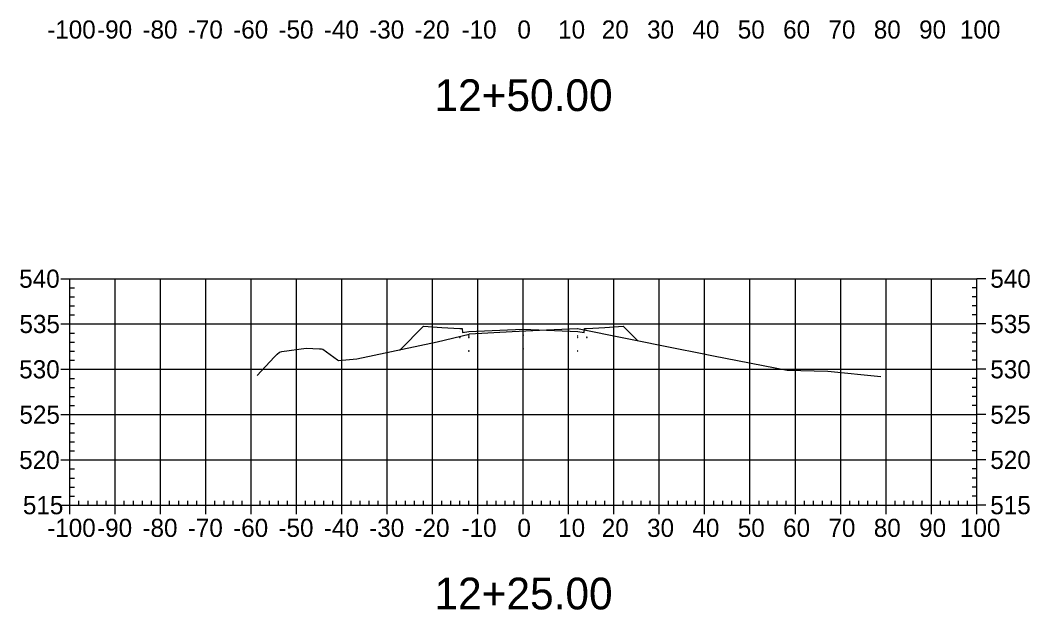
# Model space of a CAD drawing. Extents: x 708103 to 717568, y 374476 to 378707.
# Drawn here: x 716795.5 to 717018.2, y 377175 to 377305.1 of the extents above; entities that cross this region are included whole.
import ezdxf

# ---------------------------------------------------------------- set-up
doc = ezdxf.new("R2010")
doc.units = 0
for name, color, linetype in [('1', 7, 'Continuous'), ('14', 7, 'Continuous'), ('22', 7, 'Continuous'), ('57', 7, 'Continuous'), ('Existing', 7, 'Continuous')]:
    doc.layers.add(name, color=color, linetype=linetype)

msp = doc.modelspace()

# ---------------------------------------------------------------- linework, layer by layer
for points in [[(716906.45, 377235.54), (716906.55, 377235.54), (716906.55, 377235.64), (716906.45, 377235.64)], [(716892.45, 377235.06), (716892.55, 377235.06), (716892.55, 377235.16), (716892.45, 377235.16)], [(716894.45, 377235.39), (716894.55, 377235.39), (716894.55, 377235.49), (716894.45, 377235.49)], [(716894.45, 377235.06), (716894.55, 377235.06), (716894.55, 377235.16), (716894.45, 377235.16)], [(716918.45, 377235.39), (716918.55, 377235.39), (716918.55, 377235.49), (716918.45, 377235.49)], [(716918.45, 377235.06), (716918.55, 377235.06), (716918.55, 377235.16), (716918.45, 377235.16)], [(716920.45, 377235.06), (716920.55, 377235.06), (716920.55, 377235.16), (716920.45, 377235.16)], [(716894.45, 377232.06), (716894.55, 377232.06), (716894.55, 377232.16), (716894.45, 377232.16)], [(716906.45, 377232.54), (716906.55, 377232.54), (716906.55, 377232.64), (716906.45, 377232.64)], [(716918.45, 377232.06), (716918.55, 377232.06), (716918.55, 377232.16), (716918.45, 377232.16)]]:
    msp.add_lwpolyline(points, close=True)
at = {"layer": '14'}
for points in [[(716931.69, 377234.39), (716931.69, 377234.44), (716931.69, 377234.39), (716931.64, 377234.39), (716931.69, 377234.39), (716931.69, 377234.34), (716931.69, 377234.39), (716931.74, 377234.39)], [(716879.31, 377232.4), (716879.31, 377232.45), (716879.31, 377232.4), (716879.26, 377232.4), (716879.31, 377232.4), (716879.31, 377232.35), (716879.31, 377232.4), (716879.36, 377232.4)]]:
    msp.add_lwpolyline(points, dxfattribs=at)
at = {"layer": '22'}
msp.add_lwpolyline([(716879.31, 377232.4), (716884.5, 377237.59), (716888.5, 377237.27), (716892.5, 377237.11), (716893, 377237.11), (716893.08, 377236.19), (716894.5, 377236.44), (716906.5, 377236.92), (716918.5, 377236.44), (716919.91, 377236.19), (716920, 377237.11), (716920.5, 377237.11), (716924.5, 377237.27), (716928.5, 377237.59), (716931.69, 377234.39)], dxfattribs=at)
at = {"layer": '57'}
for p, q in [((716804.5, 377248.07), (716806.5, 377248.07)), ((716806.5, 377248.07), (717006.5, 377248.07)), ((716806.5, 377198.07), (716806.5, 377248.07)), ((716806.5, 377198.07), (716806.5, 377248.07)), ((716816.5, 377198.07), (716816.5, 377248.07)), ((716826.5, 377198.07), (716826.5, 377248.07)), ((716836.5, 377198.07), (716836.5, 377248.07)), ((716846.5, 377198.07), (716846.5, 377248.07)), ((716856.5, 377198.07), (716856.5, 377248.07)), ((716866.5, 377198.07), (716866.5, 377248.07)), ((716876.5, 377198.07), (716876.5, 377248.07)), ((716886.5, 377198.07), (716886.5, 377248.07)), ((716896.5, 377198.07), (716896.5, 377248.07)), ((716906.5, 377198.07), (716906.5, 377248.07)), ((716916.5, 377198.07), (716916.5, 377248.07)), ((716926.5, 377198.07), (716926.5, 377248.07)), ((716936.5, 377198.07), (716936.5, 377248.07)), ((716946.5, 377198.07), (716946.5, 377248.07)), ((716956.5, 377198.07), (716956.5, 377248.07)), ((716966.5, 377198.07), (716966.5, 377248.07)), ((716976.5, 377198.07), (716976.5, 377248.07)), ((716986.5, 377198.07), (716986.5, 377248.07)), ((716996.5, 377198.07), (716996.5, 377248.07)), ((717006.5, 377198.07), (717006.5, 377248.07)), ((717006.5, 377198.07), (717006.5, 377248.07)), ((717008.5, 377248.07), (717006.5, 377248.07)), ((716806.5, 377246.07), (716807.5, 377246.07)), ((717006.5, 377246.07), (717005.5, 377246.07)), ((716806.5, 377244.07), (716807.5, 377244.07)), ((717006.5, 377244.07), (717005.5, 377244.07)), ((716806.5, 377242.07), (716807.5, 377242.07)), ((716806.5, 377240.07), (716807.5, 377240.07)), ((717006.5, 377242.07), (717005.5, 377242.07)), ((717006.5, 377240.07), (717005.5, 377240.07)), ((716804.5, 377238.07), (716806.5, 377238.07)), ((716806.5, 377238.07), (717006.5, 377238.07)), ((717008.5, 377238.07), (717006.5, 377238.07)), ((716806.5, 377236.07), (716807.5, 377236.07)), ((717006.5, 377236.07), (717005.5, 377236.07)), ((716806.5, 377234.07), (716807.5, 377234.07)), ((717006.5, 377234.07), (717005.5, 377234.07)), ((716806.5, 377232.07), (716807.5, 377232.07)), ((717006.5, 377232.07), (717005.5, 377232.07)), ((716806.5, 377230.07), (716807.5, 377230.07)), ((717006.5, 377230.07), (717005.5, 377230.07)), ((716804.5, 377228.07), (716806.5, 377228.07)), ((716806.5, 377228.07), (717006.5, 377228.07)), ((717008.5, 377228.07), (717006.5, 377228.07)), ((716806.5, 377226.07), (716807.5, 377226.07)), ((717006.5, 377226.07), (717005.5, 377226.07)), ((716806.5, 377224.07), (716807.5, 377224.07)), ((717006.5, 377224.07), (717005.5, 377224.07)), ((716806.5, 377222.07), (716807.5, 377222.07)), ((716806.5, 377220.07), (716807.5, 377220.07)), ((717006.5, 377222.07), (717005.5, 377222.07)), ((717006.5, 377220.07), (717005.5, 377220.07)), ((716804.5, 377218.07), (716806.5, 377218.07)), ((716806.5, 377218.07), (717006.5, 377218.07)), ((717008.5, 377218.07), (717006.5, 377218.07)), ((716806.5, 377216.07), (716807.5, 377216.07)), ((717006.5, 377216.07), (717005.5, 377216.07)), ((716806.5, 377214.07), (716807.5, 377214.07)), ((717006.5, 377214.07), (717005.5, 377214.07)), ((716806.5, 377212.07), (716807.5, 377212.07)), ((717006.5, 377212.07), (717005.5, 377212.07)), ((716806.5, 377210.07), (716807.5, 377210.07)), ((717006.5, 377210.07), (717005.5, 377210.07)), ((716804.5, 377208.07), (716806.5, 377208.07)), ((716806.5, 377208.07), (717006.5, 377208.07)), ((717008.5, 377208.07), (717006.5, 377208.07)), ((716806.5, 377206.07), (716807.5, 377206.07)), ((717006.5, 377206.07), (717005.5, 377206.07)), ((716806.5, 377204.07), (716807.5, 377204.07)), ((717006.5, 377204.07), (717005.5, 377204.07)), ((716806.5, 377202.07), (716807.5, 377202.07)), ((716806.5, 377200.07), (716807.5, 377200.07)), ((717006.5, 377202.07), (717005.5, 377202.07)), ((717006.5, 377200.07), (717005.5, 377200.07)), ((716804.5, 377198.07), (716806.5, 377198.07)), ((716806.5, 377198.07), (717006.5, 377198.07)), ((716806.5, 377198.07), (717006.5, 377198.07)), ((716806.5, 377196.07), (716806.5, 377198.07)), ((716808.5, 377198.07), (716808.5, 377199.07)), ((716810.5, 377198.07), (716810.5, 377199.07)), ((716812.5, 377198.07), (716812.5, 377199.07)), ((716814.5, 377198.07), (716814.5, 377199.07)), ((716816.5, 377196.07), (716816.5, 377198.07)), ((716818.5, 377198.07), (716818.5, 377199.07)), ((716820.5, 377198.07), (716820.5, 377199.07)), ((716822.5, 377198.07), (716822.5, 377199.07)), ((716824.5, 377198.07), (716824.5, 377199.07)), ((716826.5, 377196.07), (716826.5, 377198.07)), ((716828.5, 377198.07), (716828.5, 377199.07)), ((716830.5, 377198.07), (716830.5, 377199.07)), ((716832.5, 377198.07), (716832.5, 377199.07)), ((716834.5, 377198.07), (716834.5, 377199.07)), ((716836.5, 377196.07), (716836.5, 377198.07)), ((716838.5, 377198.07), (716838.5, 377199.07)), ((716840.5, 377198.07), (716840.5, 377199.07)), ((716842.5, 377198.07), (716842.5, 377199.07)), ((716844.5, 377198.07), (716844.5, 377199.07)), ((716846.5, 377196.07), (716846.5, 377198.07)), ((716848.5, 377198.07), (716848.5, 377199.07)), ((716850.5, 377198.07), (716850.5, 377199.07)), ((716852.5, 377198.07), (716852.5, 377199.07)), ((716854.5, 377198.07), (716854.5, 377199.07)), ((716856.5, 377196.07), (716856.5, 377198.07)), ((716858.5, 377198.07), (716858.5, 377199.07)), ((716860.5, 377198.07), (716860.5, 377199.07)), ((716862.5, 377198.07), (716862.5, 377199.07)), ((716864.5, 377198.07), (716864.5, 377199.07)), ((716866.5, 377196.07), (716866.5, 377198.07)), ((716868.5, 377198.07), (716868.5, 377199.07)), ((716870.5, 377198.07), (716870.5, 377199.07)), ((716872.5, 377198.07), (716872.5, 377199.07)), ((716874.5, 377198.07), (716874.5, 377199.07)), ((716876.5, 377196.07), (716876.5, 377198.07)), ((716878.5, 377198.07), (716878.5, 377199.07)), ((716880.5, 377198.07), (716880.5, 377199.07)), ((716882.5, 377198.07), (716882.5, 377199.07)), ((716884.5, 377198.07), (716884.5, 377199.07)), ((716886.5, 377196.07), (716886.5, 377198.07)), ((716888.5, 377198.07), (716888.5, 377199.07)), ((716890.5, 377198.07), (716890.5, 377199.07)), ((716892.5, 377198.07), (716892.5, 377199.07)), ((716894.5, 377198.07), (716894.5, 377199.07)), ((716896.5, 377196.07), (716896.5, 377198.07)), ((716898.5, 377198.07), (716898.5, 377199.07)), ((716900.5, 377198.07), (716900.5, 377199.07)), ((716902.5, 377198.07), (716902.5, 377199.07)), ((716904.5, 377198.07), (716904.5, 377199.07)), ((716906.5, 377196.07), (716906.5, 377198.07)), ((716908.5, 377198.07), (716908.5, 377199.07)), ((716910.5, 377198.07), (716910.5, 377199.07)), ((716912.5, 377198.07), (716912.5, 377199.07)), ((716914.5, 377198.07), (716914.5, 377199.07)), ((716916.5, 377196.07), (716916.5, 377198.07)), ((716918.5, 377198.07), (716918.5, 377199.07)), ((716920.5, 377198.07), (716920.5, 377199.07)), ((716922.5, 377198.07), (716922.5, 377199.07)), ((716924.5, 377198.07), (716924.5, 377199.07)), ((716926.5, 377196.07), (716926.5, 377198.07)), ((716928.5, 377198.07), (716928.5, 377199.07)), ((716930.5, 377198.07), (716930.5, 377199.07)), ((716932.5, 377198.07), (716932.5, 377199.07)), ((716934.5, 377198.07), (716934.5, 377199.07)), ((716936.5, 377196.07), (716936.5, 377198.07)), ((716938.5, 377198.07), (716938.5, 377199.07)), ((716940.5, 377198.07), (716940.5, 377199.07)), ((716942.5, 377198.07), (716942.5, 377199.07)), ((716944.5, 377198.07), (716944.5, 377199.07)), ((716946.5, 377196.07), (716946.5, 377198.07)), ((716948.5, 377198.07), (716948.5, 377199.07)), ((716950.5, 377198.07), (716950.5, 377199.07)), ((716952.5, 377198.07), (716952.5, 377199.07)), ((716954.5, 377198.07), (716954.5, 377199.07)), ((716956.5, 377196.07), (716956.5, 377198.07)), ((716958.5, 377198.07), (716958.5, 377199.07)), ((716960.5, 377198.07), (716960.5, 377199.07)), ((716962.5, 377198.07), (716962.5, 377199.07)), ((716964.5, 377198.07), (716964.5, 377199.07)), ((716966.5, 377196.07), (716966.5, 377198.07)), ((716968.5, 377198.07), (716968.5, 377199.07)), ((716970.5, 377198.07), (716970.5, 377199.07)), ((716972.5, 377198.07), (716972.5, 377199.07)), ((716974.5, 377198.07), (716974.5, 377199.07)), ((716976.5, 377196.07), (716976.5, 377198.07)), ((716978.5, 377198.07), (716978.5, 377199.07)), ((716980.5, 377198.07), (716980.5, 377199.07)), ((716982.5, 377198.07), (716982.5, 377199.07)), ((716984.5, 377198.07), (716984.5, 377199.07)), ((716986.5, 377196.07), (716986.5, 377198.07)), ((716988.5, 377198.07), (716988.5, 377199.07)), ((716990.5, 377198.07), (716990.5, 377199.07)), ((716992.5, 377198.07), (716992.5, 377199.07)), ((716994.5, 377198.07), (716994.5, 377199.07)), ((716996.5, 377196.07), (716996.5, 377198.07)), ((716998.5, 377198.07), (716998.5, 377199.07)), ((717000.5, 377198.07), (717000.5, 377199.07)), ((717002.5, 377198.07), (717002.5, 377199.07)), ((717004.5, 377198.07), (717004.5, 377199.07)), ((717006.5, 377196.07), (717006.5, 377198.07)), ((717008.5, 377198.07), (717006.5, 377198.07))]:
    msp.add_line(p, q, dxfattribs=at)
at = {"layer": 'Existing'}
msp.add_lwpolyline([(716847.82, 377226.67), (716851.59, 377230.71), (716852.23, 377231.39), (716852.72, 377231.88), (716853.24, 377231.97), (716858.58, 377232.7), (716861.52, 377232.61), (716862, 377232.59), (716862.3, 377232.54), (716865.54, 377230.19), (716865.75, 377230.04), (716869.8, 377230.4), (716887.54, 377234.13), (716894.54, 377235.83), (716894.65, 377235.88), (716904.08, 377236.41), (716911.63, 377236.77), (716918.41, 377237.11), (716918.43, 377237.08), (716940.03, 377232.7), (716945.22, 377231.68), (716948.46, 377231.02), (716964.67, 377227.89), (716973.63, 377227.62), (716985.34, 377226.5)], dxfattribs=at)

# ---------------------------------------------------------------- texts
at = {"layer": '1'}
for s, p in [('12+50.00', (716886.9, 377285.07)), ('12+25.00', (716886.9, 377175.07))]:
    msp.add_text(s, height=7, dxfattribs=at).set_placement(p)
at = {"layer": '14'}
for p in [(716888.46, 377237.22), (716888.46, 377236.55), (716892.46, 377236.39), (716920.46, 377236.39), (716924.46, 377237.22), (716924.46, 377236.55)]:
    msp.add_text('+', height=0.1, dxfattribs=at).set_placement(p)
at = {"layer": '57'}
for s, p in [('-100', (716801.49, 377301.07)), ('-90', (716812.5, 377301.07)), ('-80', (716822.5, 377301.07)), ('-70', (716832.5, 377301.07)), ('-60', (716842.5, 377301.07)), ('-50', (716852.5, 377301.07)), ('-40', (716862.5, 377301.07)), ('-30', (716872.5, 377301.07)), ('-20', (716882.5, 377301.07)), ('-10', (716892.88, 377301.07)), ('0', (716905.2, 377301.07)), ('10', (716914.19, 377301.07)), ('20', (716923.8, 377301.07)), ('30', (716933.8, 377301.07)), ('40', (716943.8, 377301.07)), ('50', (716953.8, 377301.07)), ('60', (716963.8, 377301.07)), ('70', (716973.8, 377301.07)), ('80', (716983.8, 377301.07)), ('90', (716993.8, 377301.07)), ('100', (717002.8, 377301.07)), ('540', (716795.32, 377246.07)), ('540', (717009.5, 377246.07)), ('535', (716795.37, 377236.07)), ('535', (717009.5, 377236.07)), ('530', (716795.32, 377226.07)), ('530', (717009.5, 377226.07)), ('525', (716795.37, 377216.07)), ('525', (717009.5, 377216.07)), ('520', (716795.32, 377206.07)), ('520', (717009.5, 377206.07)), ('515', (716796.14, 377196.07)), ('515', (717009.5, 377196.07)), ('-100', (716801.49, 377191.07)), ('-90', (716812.5, 377191.07)), ('-80', (716822.5, 377191.07)), ('-70', (716832.5, 377191.07)), ('-60', (716842.5, 377191.07)), ('-50', (716852.5, 377191.07)), ('-40', (716862.5, 377191.07)), ('-30', (716872.5, 377191.07)), ('-20', (716882.5, 377191.07)), ('-10', (716892.88, 377191.07)), ('0', (716905.2, 377191.07)), ('10', (716914.19, 377191.07)), ('20', (716923.8, 377191.07)), ('30', (716933.8, 377191.07)), ('40', (716943.8, 377191.07)), ('50', (716953.8, 377191.07)), ('60', (716963.8, 377191.07)), ('70', (716973.8, 377191.07)), ('80', (716983.8, 377191.07)), ('90', (716993.8, 377191.07)), ('100', (717002.8, 377191.07))]:
    msp.add_text(s, height=4, dxfattribs=at).set_placement(p)

doc.saveas('drawing.dxf')
